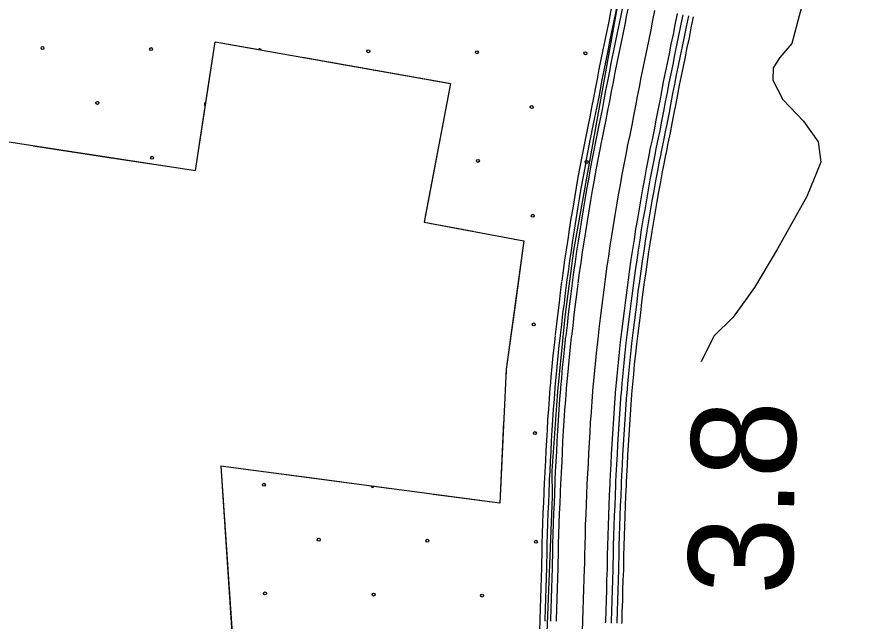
# Model space of a CAD drawing. Extents: x 1788175 to 1969470, y 584502 to 738744.
# Drawn here: x 1848400 to 1851363, y 663962 to 666101 of the extents above; entities that cross this region are included whole.
import ezdxf

# ---------------------------------------------------------------- set-up
doc = ezdxf.new("R2010")
doc.units = 0
for name, color, linetype in [('DESIGN - EROSION CONTROL - Devices', 7, 'Continuous'), ('DESIGN - SCRATCH - User 1', 7, 'Continuous'), ('DESIGN - TRAFFIC CONTROL PERMANENT - Signalization', 7, 'Continuous'), ('DESIGN - TRANSPORTATION - Text', 7, 'Continuous'), ('SURVEY - CENTERLINE - Preliminary Text', 7, 'Continuous'), ('SURVEY - VEGETATION - Features with Text', 7, 'Continuous')]:
    doc.layers.add(name, color=color, linetype=linetype)

msp = doc.modelspace()

# ---------------------------------------------------------------- linework, layer by layer
at = {"layer": 'DESIGN - EROSION CONTROL - Devices'}
for centre in [(1848491.6, 665990.6), (1848876.2, 665986.9), (1849645.3, 665979.4), (1850029.9, 665975.7), (1850414.4, 665971.9), (1848685.8, 665796.4), (1850224, 665781.5), (1848879.9, 665602.3), (1850033.6, 665591.1), (1850418.1, 665587.4), (1850227.7, 665397), (1850231.5, 665012.4), (1850235.2, 664627.9), (1849275.7, 664444.9), (1849469.8, 664250.8), (1849854.4, 664247), (1850238.9, 664243.3), (1849279.4, 664060.4), (1849664, 664056.6), (1850048.5, 664052.9)]:
    msp.add_circle(centre, 5.28, dxfattribs=at)
for centre, start, end in [((1849260.8, 665983.1), 4.6317, 155.3185), ((1849070.3, 665792.7), 88.073, 254.4742), ((1849843.2, 665400.7), 346.2507, 352.3829), ((1849660.2, 664441.2), 188.7154, 336.0888)]:
    msp.add_arc(centre, 5.28, start, end, dxfattribs=at)
at = {"layer": 'DESIGN - SCRATCH - User 1'}
for p, q in [((1850372.7, 665274.2), (1850596.6, 666519.1)), ((1850298.1, 664402.8), (1850296.3, 664494)), ((1850212.8, 662343.8), (1850298.1, 664402.8))]:
    msp.add_line(p, q, dxfattribs=at)
for points in [[(1849555.8, 668802.2), (1849476.5, 668213.1), (1847507, 668491), (1847531.6, 668696.9), (1847318, 668725.8), (1847240.9, 667948.5), (1846334.1, 668072.1), (1846174.7, 667040.8), (1847143.4, 666886.8), (1847057.3, 665860.1), (1849033.5, 665556.7), (1849103.4, 666012.3), (1849936.2, 665865.1), (1849843.6, 665374.7), (1850196.3, 665308.6), (1850133.7, 664854), (1850133.7, 664854), (1850110.7, 664379.6)], [(1850296.3, 664494), (1850316.6, 664775.5), (1850342.6, 665039.6), (1850372.7, 665274.2)], [(1850110.7, 664379.6), (1849123.1, 664511.3), (1849195.1, 663451), (1849195.1, 663447.4), (1849266.6, 662502.9), (1850049.5, 662397.3), (1850016.8, 661638.5), (1849989.5, 660828.9), (1849975.9, 660437.7)]]:
    msp.add_lwpolyline(points, dxfattribs=at)
at = {"layer": 'DESIGN - TRANSPORTATION - Text'}
msp.add_lwpolyline([(1851384.8, 666774.1), (1851351.7, 666684.4), (1851328.6, 666594.6), (1851327.2, 666484.5), (1851316.3, 666412.6), (1851250.9, 666289.3), (1851189.5, 666173.9), (1851170.6, 666104.1), (1851145.4, 666006.3), (1851102.9, 665956.8), (1851078.5, 665921), (1851077.9, 665877), (1851113, 665808.5), (1851186, 665731.6), (1851239, 665658.8), (1851248.1, 665586.7), (1851198.6, 665465.2), (1851094.4, 665280.3), (1851012.8, 665143.1), (1850937.6, 665037.9), (1850868.8, 664970.7), (1850824.1, 664880.1)], dxfattribs=at)
at = {"layer": 'SURVEY - CENTERLINE - Preliminary Text'}
for points in [[(1850414.3, 665667), (1850416.4, 665677.9), (1850423.9, 665713.5), (1850430.9, 665747.7), (1850437.5, 665780.7), (1850444.2, 665814), (1850450.1, 665846.8), (1850456.6, 665880.9), (1850463.3, 665915.5), (1850470.1, 665949.9), (1850477.2, 665984), (1850484.1, 666017.2), (1850491.1, 666051.8), (1850498.2, 666085), (1850504.7, 666118.9), (1850512.2, 666154.7), (1850513.4, 666160)], [(1850431.5, 665663.7), (1850433.6, 665674.5), (1850441, 665710), (1850448.1, 665744.2), (1850454.6, 665777.3), (1850461.3, 665810.7), (1850467.3, 665843.6), (1850473.8, 665877.5), (1850480.5, 665912.1), (1850487.3, 665946.4), (1850494.3, 665980.5), (1850501.2, 666013.7), (1850508.2, 666048.2), (1850515.3, 666081.5), (1850521.9, 666115.4), (1850529.4, 666151.1), (1850530.5, 666156.4)], [(1850451.2, 665659.9), (1850453.2, 665670.5), (1850460.6, 665705.9), (1850467.7, 665740.2), (1850474.3, 665773.4), (1850481, 665806.9), (1850486.9, 665839.9), (1850493.4, 665873.8), (1850500.1, 665908.3), (1850506.9, 665942.5), (1850513.9, 665976.4), (1850520.8, 666009.6), (1850527.8, 666044.2), (1850534.9, 666077.5), (1850541.5, 666111.5), (1850548.9, 666147), (1850550, 666152.2)], [(1850471.2, 665657), (1850473.1, 665666.6), (1850480.4, 665701.8), (1850487.6, 665736.2), (1850494.1, 665769.4), (1850500.9, 665803.1), (1850506.9, 665836.2), (1850513.3, 665869.9), (1850520, 665904.4), (1850526.8, 665938.4), (1850533.8, 665972.3), (1850540.7, 666005.6), (1850547.7, 666040), (1850554.8, 666073.5), (1850561.4, 666107.5), (1850568.8, 666142.8), (1850570, 666148.8)], [(1850481.4, 665144.3), (1850486.6, 665181.8), (1850491.7, 665218.1), (1850496.9, 665254.5), (1850502.4, 665290.2), (1850507.8, 665325.8), (1850513.6, 665362.9), (1850519.6, 665399.3), (1850525.7, 665435), (1850531.7, 665471), (1850538.1, 665506.6), (1850544.7, 665542.6), (1850551.4, 665578.3), (1850558.3, 665613.6), (1850564.9, 665648.1), (1850572.2, 665682.7), (1850579.4, 665717.6), (1850586, 665751.1), (1850593, 665785.6), (1850599, 665819.1), (1850605.3, 665852.2), (1850612, 665886.4), (1850618.6, 665919.8), (1850625.5, 665953.3), (1850632.4, 665986.8), (1850639.4, 666021), (1850646.6, 666054.8), (1850653.2, 666089), (1850660.5, 666123.5)], [(1850642.5, 665624), (1850644.1, 665632.2), (1850651.2, 665666.2), (1850658.5, 665701.6), (1850665.2, 665735.3), (1850672.3, 665770.5), (1850678.4, 665804.3), (1850684.6, 665836.9), (1850691.2, 665870.8), (1850697.7, 665903.8), (1850704.6, 665936.9), (1850711.6, 665970.6), (1850718.4, 666004.5), (1850725.7, 666038.7), (1850732.4, 666073), (1850739.5, 666106.9), (1850740.7, 666112.8)], [(1850662.4, 665620.2), (1850664, 665628.2), (1850671.1, 665662.1), (1850678.4, 665697.5), (1850685.1, 665731.3), (1850692.2, 665766.7), (1850698.3, 665800.6), (1850704.5, 665833.1), (1850711.1, 665866.9), (1850717.6, 665899.8), (1850724.4, 665932.8), (1850731.4, 665966.5), (1850738.3, 666000.4), (1850745.6, 666034.6), (1850752.3, 666069), (1850759.3, 666102.8), (1850760.6, 666108.6)], [(1850682.1, 665616.4), (1850683.6, 665624.3), (1850690.7, 665658), (1850698, 665693.6), (1850704.7, 665727.4), (1850711.9, 665763), (1850718, 665797), (1850724.2, 665829.3), (1850730.7, 665863.1), (1850737.2, 665895.8), (1850744, 665928.8), (1850751, 665962.5), (1850757.9, 665996.3), (1850765.2, 666030.6), (1850771.9, 666065.1), (1850778.9, 666098.7), (1850780.1, 666104.5)], [(1850699.3, 665613.1), (1850700.8, 665620.9), (1850707.8, 665654.5), (1850715.2, 665690.1), (1850721.9, 665724), (1850729, 665759.7), (1850735.2, 665793.8), (1850741.4, 665826), (1850747.9, 665859.7), (1850754.4, 665892.4), (1850761.2, 665925.2), (1850768.2, 665959), (1850775, 665992.7), (1850782.3, 666027.1), (1850789, 666061.6), (1850796, 666095.1), (1850797.3, 666100.9)], [(1850331.4, 665165), (1850336.6, 665202.8), (1850341.8, 665239.4), (1850347.1, 665276.6), (1850352.6, 665313.1), (1850358.1, 665348.9), (1850364, 665387), (1850370.3, 665424.4), (1850376.3, 665460.2), (1850382.5, 665496.8), (1850389, 665533.6), (1850395.8, 665570.3), (1850402.6, 665606.8), (1850409.6, 665642.5), (1850414.1, 665666.1)], [(1850348.7, 665162.6), (1850353.9, 665200.3), (1850359.1, 665237), (1850364.4, 665274.1), (1850369.9, 665310.5), (1850375.4, 665346.3), (1850381.3, 665384.2), (1850387.5, 665421.5), (1850393.6, 665457.3), (1850399.7, 665493.8), (1850406.3, 665530.5), (1850413, 665567.1), (1850419.8, 665603.5), (1850426.8, 665639.1), (1850431.3, 665662.8)], [(1850368.5, 665159.9), (1850373.7, 665197.6), (1850378.9, 665234.2), (1850384.2, 665271.2), (1850389.7, 665307.4), (1850395.2, 665343.2), (1850401.1, 665381), (1850407.2, 665418.2), (1850413.3, 665453.9), (1850419.4, 665490.4), (1850425.9, 665526.9), (1850432.7, 665563.4), (1850439.4, 665599.7), (1850446.4, 665635.3), (1850451, 665659)], [(1850388.7, 665158), (1850393.8, 665194.8), (1850399, 665231.3), (1850404.2, 665268.2), (1850409.8, 665304.4), (1850415.2, 665340.1), (1850421.1, 665377.8), (1850427.2, 665414.8), (1850433.3, 665450.6), (1850439.4, 665487), (1850445.9, 665523.3), (1850452.6, 665559.7), (1850459.3, 665595.9), (1850466.3, 665631.5), (1850471.1, 665656.1)], [(1850561.5, 665134.1), (1850566.5, 665170.6), (1850571.7, 665206.8), (1850576.8, 665242.7), (1850582.2, 665278), (1850587.6, 665313.5), (1850593.3, 665350.1), (1850599.3, 665385.9), (1850605.3, 665421.5), (1850611.3, 665457.2), (1850617.5, 665492.2), (1850624.1, 665527.9), (1850630.7, 665563.1), (1850637.6, 665598.2), (1850642.4, 665623.2)], [(1850581.6, 665131.4), (1850586.6, 665167.8), (1850591.8, 665203.9), (1850596.9, 665239.8), (1850602.2, 665274.9), (1850607.7, 665310.4), (1850613.3, 665346.9), (1850619.3, 665382.6), (1850625.3, 665418.2), (1850631.3, 665453.8), (1850637.5, 665488.6), (1850644.1, 665524.2), (1850650.6, 665559.3), (1850657.5, 665594.3), (1850662.3, 665619.3)], [(1850601.4, 665128.6), (1850606.4, 665165), (1850611.6, 665201.1), (1850616.6, 665236.9), (1850622, 665271.9), (1850627.4, 665307.4), (1850633.1, 665343.7), (1850639, 665379.3), (1850645, 665414.8), (1850651, 665450.4), (1850657.2, 665485.1), (1850663.7, 665520.6), (1850670.2, 665555.5), (1850677.1, 665590.5), (1850681.9, 665615.6)], [(1850618.8, 665126.2), (1850623.8, 665162.5), (1850628.9, 665198.7), (1850634, 665234.3), (1850639.3, 665269.2), (1850644.7, 665304.7), (1850650.4, 665340.9), (1850656.3, 665376.4), (1850662.3, 665411.9), (1850668.2, 665447.4), (1850674.4, 665481.9), (1850680.9, 665517.4), (1850687.4, 665552.3), (1850694.3, 665587.1), (1850699.1, 665612.3)], [(1850308.1, 664975.1), (1850308.4, 664977.1), (1850313, 665014.7), (1850317.3, 665053), (1850322.2, 665090), (1850326.5, 665125.8), (1850331.1, 665163)], [(1850325.5, 664973.2), (1850325.7, 664975), (1850330.3, 665012.7), (1850334.7, 665050.8), (1850339.6, 665087.8), (1850343.8, 665123.7), (1850348.5, 665160.8)], [(1850345.4, 664970.9), (1850345.6, 664972.7), (1850350.2, 665010.3), (1850354.6, 665048.4), (1850359.5, 665085.3), (1850363.7, 665121.2), (1850368.3, 665158.4)], [(1850365.7, 664969.8), (1850365.8, 664970.5), (1850370.3, 665007.9), (1850374.7, 665045.9), (1850379.6, 665082.8), (1850383.8, 665118.8), (1850388.4, 665155.9)], [(1850404.1, 663925.8), (1850405.4, 663964.4), (1850406.5, 664001.9), (1850407.8, 664039), (1850408.8, 664075.8), (1850409.9, 664111.1), (1850411.2, 664148.6), (1850411.6, 664163.9), (1850412.3, 664195.9), (1850413, 664230.9), (1850414.1, 664268), (1850415.1, 664304), (1850416.4, 664340.1), (1850418, 664375.7), (1850419.4, 664411), (1850421, 664448.9), (1850422.6, 664484.5), (1850424.8, 664521.7), (1850426.5, 664557.3), (1850428.4, 664593), (1850430.6, 664630.1), (1850432.8, 664665.8), (1850435.3, 664702.5), (1850437.8, 664739.3), (1850440.6, 664775.3), (1850440.9, 664778.6), (1850444, 664812.8), (1850447.1, 664849.6), (1850450.8, 664886.3), (1850454.8, 664923.1), (1850458.8, 664959.5), (1850463.4, 664996.9), (1850467.7, 665034.4), (1850472.5, 665071.2), (1850476.8, 665107.5), (1850481.4, 665144.3)], [(1850539, 664950), (1850543.6, 664987.4), (1850547.8, 665024.5), (1850552.7, 665061.1), (1850557, 665097.8), (1850561.5, 665134.3)], [(1850559.1, 664947.6), (1850563.7, 664985.1), (1850567.9, 665022), (1850572.8, 665058.6), (1850577.1, 665095.4), (1850581.7, 665131.8)], [(1850579, 664945.2), (1850583.6, 664982.7), (1850587.8, 665019.6), (1850592.6, 665056.1), (1850597, 665093), (1850601.5, 665129.3)], [(1850596.4, 664943.2), (1850601, 664980.7), (1850605.2, 665017.4), (1850610, 665053.9), (1850614.4, 665090.9), (1850618.9, 665127.2)], [(1850270.1, 664465.8), (1850271.4, 664492.5), (1850273.6, 664529.6), (1850275.2, 664564.8), (1850277.1, 664601.6), (1850279.4, 664639.3), (1850281.6, 664675.6), (1850284.2, 664712.9), (1850286.8, 664750.3), (1850289.7, 664788.3), (1850290.1, 664792.5), (1850293.1, 664826), (1850296.3, 664863.5), (1850300.2, 664902.1), (1850304.2, 664939.5), (1850308, 664973.8)], [(1850287.6, 664465), (1850288.8, 664491.6), (1850291, 664528.7), (1850292.7, 664564), (1850294.6, 664600.6), (1850296.9, 664638.3), (1850299.1, 664674.5), (1850301.7, 664711.7), (1850304.2, 664749.1), (1850307.2, 664786.8), (1850307.5, 664790.9), (1850310.6, 664824.5), (1850313.7, 664861.9), (1850317.6, 664900.2), (1850321.6, 664937.6), (1850325.4, 664971.9)], [(1850307.6, 664464.1), (1850308.8, 664490.5), (1850311, 664527.7), (1850312.6, 664563), (1850314.6, 664599.5), (1850316.8, 664637), (1850319.1, 664673.2), (1850321.6, 664710.3), (1850324.2, 664747.6), (1850327.1, 664785.1), (1850327.5, 664789.1), (1850330.5, 664822.7), (1850333.6, 664860.1), (1850337.5, 664898.2), (1850341.5, 664935.4), (1850345.3, 664969.8)], [(1850327.9, 664464), (1850329.1, 664489.5), (1850331.3, 664526.6), (1850332.9, 664562), (1850334.8, 664598.3), (1850337.1, 664635.8), (1850339.3, 664671.9), (1850341.8, 664708.9), (1850344.4, 664746.1), (1850347.3, 664783.4), (1850347.7, 664787.2), (1850350.7, 664821), (1850353.8, 664858.2), (1850357.6, 664896.1), (1850361.7, 664933.2), (1850365.5, 664968.5)], [(1850502.1, 664456.1), (1850503.3, 664480.3), (1850505.5, 664517.4), (1850507.1, 664553.3), (1850509, 664588.4), (1850511.2, 664625.2), (1850513.4, 664660.5), (1850515.9, 664697), (1850518.4, 664733.4), (1850521.1, 664768.4), (1850521.3, 664771.2), (1850524.5, 664805.8), (1850527.5, 664842.1), (1850531.1, 664877.9), (1850535.1, 664914.3), (1850538.9, 664949.5)], [(1850522.4, 664455.1), (1850523.5, 664479.2), (1850525.7, 664516.4), (1850527.4, 664552.3), (1850529.2, 664587.3), (1850531.4, 664624), (1850533.6, 664659.2), (1850536.1, 664695.7), (1850538.6, 664731.9), (1850541.3, 664766.7), (1850541.5, 664769.3), (1850544.7, 664804), (1850547.7, 664840.3), (1850551.3, 664875.8), (1850555.3, 664912.1), (1850559.1, 664947.3)], [(1850542.4, 664454.2), (1850543.5, 664478.2), (1850545.7, 664515.3), (1850547.3, 664551.3), (1850549.2, 664586.1), (1850551.4, 664622.8), (1850553.6, 664657.9), (1850556.1, 664694.3), (1850558.5, 664730.5), (1850561.2, 664765), (1850561.5, 664767.5), (1850564.6, 664802.3), (1850567.7, 664838.4), (1850571.2, 664873.7), (1850575.1, 664910), (1850579, 664945.1)], [(1850559.9, 664453.4), (1850561, 664477.3), (1850563.2, 664514.4), (1850564.8, 664550.5), (1850566.7, 664585.2), (1850568.9, 664621.7), (1850571, 664656.8), (1850573.5, 664693.1), (1850576, 664729.2), (1850578.7, 664763.5), (1850578.9, 664765.9), (1850582, 664800.8), (1850585.1, 664836.8), (1850588.6, 664871.9), (1850592.5, 664908.1), (1850596.4, 664943.2)], [(1850253.8, 663963.5), (1850254, 663969.2), (1850255.1, 664006.7), (1850256.4, 664043.9), (1850257.4, 664080.1), (1850258.5, 664116), (1850259.8, 664153.1), (1850260.1, 664167.3), (1850260.8, 664199.2), (1850261.6, 664234.6), (1850262.6, 664272.3), (1850263.7, 664309), (1850265.1, 664346.3), (1850266.7, 664382), (1850268, 664417.1), (1850269.7, 664455.6), (1850270.1, 664464.9)], [(1850271.3, 663962.9), (1850271.5, 663968.6), (1850272.6, 664006.2), (1850273.9, 664043.3), (1850274.9, 664079.6), (1850276, 664115.4), (1850277.3, 664152.5), (1850277.6, 664166.9), (1850278.3, 664198.8), (1850279.1, 664234.1), (1850280.1, 664271.8), (1850281.2, 664308.4), (1850282.6, 664345.6), (1850284.2, 664381.3), (1850285.5, 664416.4), (1850287.2, 664454.8), (1850287.6, 664464.1)], [(1850291.3, 663962.2), (1850291.5, 663968), (1850292.6, 664005.5), (1850293.9, 664042.7), (1850294.9, 664079.1), (1850296, 664114.8), (1850297.3, 664152), (1850297.6, 664166.5), (1850298.3, 664198.4), (1850299.1, 664233.6), (1850300.1, 664271.2), (1850301.2, 664307.7), (1850302.5, 664344.7), (1850304.2, 664380.5), (1850305.5, 664415.6), (1850307.1, 664453.9), (1850307.6, 664463.2)], [(1850311.6, 663962.4), (1850311.8, 663967.3), (1850312.8, 664004.9), (1850314.2, 664042), (1850315.2, 664078.5), (1850316.2, 664114.1), (1850317.6, 664151.4), (1850317.9, 664166), (1850318.6, 664197.9), (1850319.4, 664233.2), (1850320.4, 664270.6), (1850321.5, 664307.1), (1850322.8, 664343.9), (1850324.4, 664379.6), (1850325.8, 664414.8), (1850327.4, 664453), (1850327.8, 664463.1)], [(1850485.9, 663956.3), (1850486.1, 663961.9), (1850487.2, 663999.3), (1850488.5, 664036.5), (1850489.6, 664073.5), (1850490.6, 664108.5), (1850491.9, 664146.2), (1850492.3, 664162), (1850493, 664194.2), (1850493.7, 664228.9), (1850494.8, 664265.7), (1850495.8, 664301.4), (1850497.1, 664336.7), (1850498.7, 664372.4), (1850500, 664407.8), (1850501.7, 664445.3), (1850502.1, 664455.2)], [(1850506.2, 663955.6), (1850506.4, 663961.3), (1850507.5, 663998.7), (1850508.8, 664035.8), (1850509.8, 664072.9), (1850510.9, 664107.8), (1850512.2, 664145.6), (1850512.6, 664161.6), (1850513.3, 664193.7), (1850514, 664228.4), (1850515, 664265.1), (1850516.1, 664300.7), (1850517.4, 664335.9), (1850519, 664371.5), (1850520.3, 664407), (1850521.9, 664444.4), (1850522.4, 664454.3)], [(1850526.2, 663954.9), (1850526.4, 663960.6), (1850527.4, 663998.1), (1850528.8, 664035.2), (1850529.8, 664072.3), (1850530.8, 664107.2), (1850532.2, 664145), (1850532.6, 664161.1), (1850533.3, 664193.3), (1850534, 664227.9), (1850535, 664264.6), (1850536.1, 664300.1), (1850537.3, 664335.1), (1850539, 664370.7), (1850540.3, 664406.2), (1850541.9, 664443.6), (1850542.3, 664453.4)], [(1850543.7, 663954.3), (1850543.9, 663960.1), (1850544.9, 663997.5), (1850546.3, 664034.6), (1850547.3, 664071.8), (1850548.3, 664106.6), (1850549.7, 664144.5), (1850550.1, 664160.7), (1850550.8, 664192.9), (1850551.5, 664227.5), (1850552.5, 664264.1), (1850553.5, 664299.5), (1850554.8, 664334.4), (1850556.5, 664370), (1850557.8, 664405.5), (1850559.4, 664442.8), (1850559.8, 664452.6)], [(1850237, 663461.7), (1850237.2, 663469.6), (1850238.9, 663508.8), (1850240.2, 663545.2), (1850241.6, 663586.3), (1850242.9, 663624.4), (1850243.9, 663662.4), (1850245, 663702.4), (1850246.3, 663740), (1850247.7, 663780), (1850249, 663818.1), (1850250, 663855.9), (1850251.4, 663895.2), (1850252.7, 663931.2), (1850253.8, 663962.6)]]:
    msp.add_lwpolyline(points, dxfattribs=at)
at = {"layer": 'SURVEY - VEGETATION - Features with Text'}
for points in [[(1847143.4, 666886.8), (1847057.3, 665860.1), (1849033.5, 665556.7), (1849103.4, 666012.3), (1849936.2, 665865.1), (1849843.6, 665374.7), (1850196.3, 665308.6), (1850133.7, 664854), (1850110.7, 664379.6), (1849123.1, 664511.3), (1849159.6, 663958.1), (1849202.3, 663349.2), (1849233.4, 662932.8), (1849266.6, 662502.9)], [(1849088.2, 665912.9), (1849103.4, 666012.3), (1849264.4, 665983.8)], [(1849412.1, 665957.7), (1849672, 665911.8)], [(1849048.1, 665652), (1849088.2, 665912.9)], [(1849672, 665911.8), (1849932, 665865.8)], [(1849909.1, 665721.8), (1849860.2, 665462.4)], [(1848458.6, 665645), (1848719.5, 665604.9)], [(1848719.5, 665604.9), (1848980.4, 665564.9)], [(1849860.2, 665462.4), (1849843.6, 665374.7), (1850015.4, 665342.5)], [(1850162.8, 665314.8), (1850196.3, 665308.6), (1850164.9, 665080.7)], [(1850164.9, 665080.7), (1850133.7, 664854), (1850132, 664818.9)], [(1850124.7, 664669.1), (1850111.9, 664405.4)], [(1849464.2, 664465.8), (1849202.6, 664500.7)], [(1849725.9, 664430.9), (1849464.2, 664465.8)], [(1849127.7, 664441.6), (1849145.1, 664178.2)], [(1850111.9, 664405.4), (1850110.7, 664379.6), (1849874.6, 664411.1)], [(1849145.1, 664178.2), (1849159.6, 663958.1), (1849162.7, 663914.8)]]:
    msp.add_lwpolyline(points, dxfattribs=at)

# ---------------------------------------------------------------- texts
at = {"layer": 'DESIGN - TRAFFIC CONTROL PERMANENT - Signalization'}
msp.add_text('3.8', height=369.6, rotation=88.5967, dxfattribs=at).set_placement((1851145.5, 664052.5))

doc.saveas('drawing.dxf')
